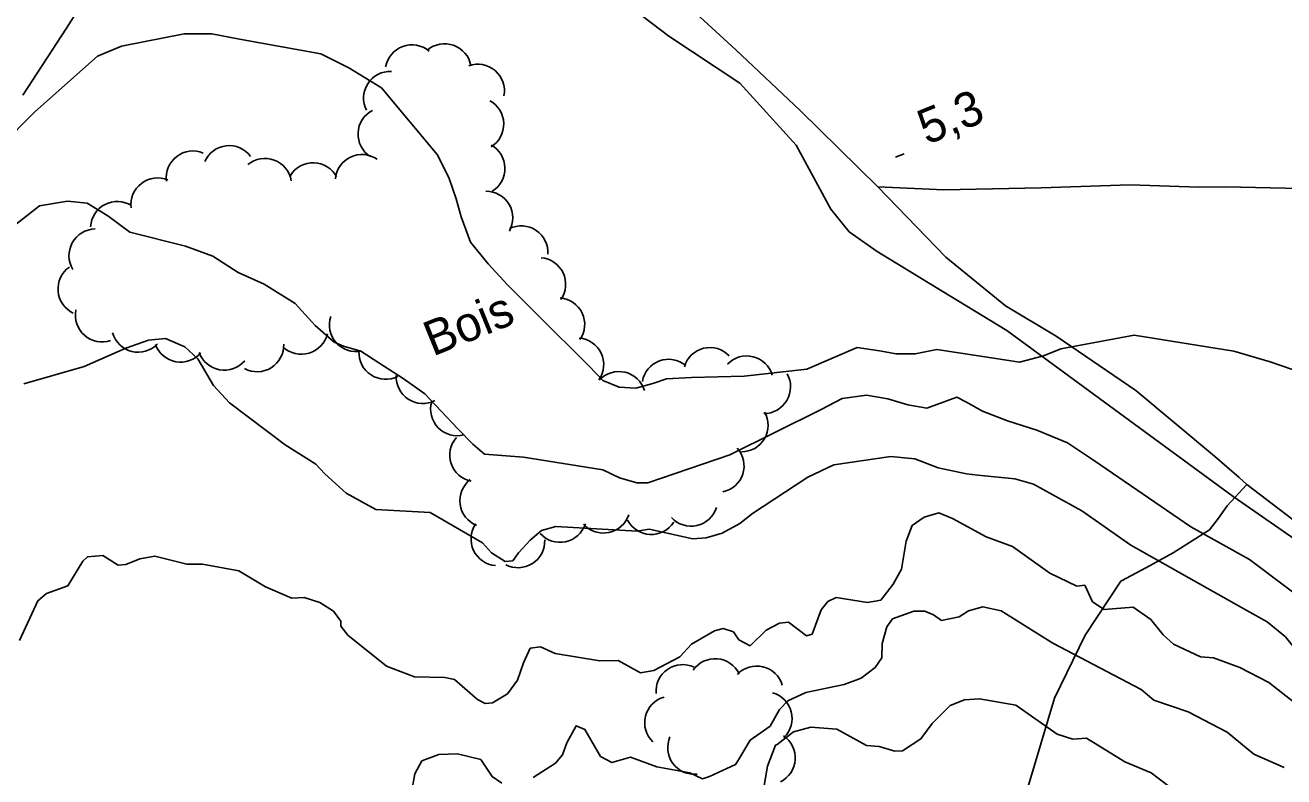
# Model space of a CAD drawing. Extents: x 362852 to 366875, y 5563573 to 5566479.
# Drawn here: x 364158.5 to 364300.1, y 5565280.3 to 5565364.9 of the extents above; entities that cross this region are included whole.
import ezdxf

# ---------------------------------------------------------------- set-up
doc = ezdxf.new("R2010")
doc.units = 0
for name, color, linetype in [('Niveau 1', 7, 'Continuous'), ('Niveau 2', 7, 'Continuous'), ('Niveau 22', 7, 'Continuous'), ('Niveau 3', 7, 'Continuous'), ('Niveau 44', 7, 'Continuous'), ('Niveau 7', 7, 'Continuous')]:
    doc.layers.add(name, color=color, linetype=linetype)

msp = doc.modelspace()

# ---------------------------------------------------------------- linework, layer by layer
at = {"layer": 'Niveau 1'}
for points in [[(364158.31, 5565324.57), (364165.11, 5565326.53), (364169.8, 5565328.58), (364172.36, 5565329.5), (364174.24, 5565329.69), (364176.45, 5565328.74), (364177.88, 5565327.4), (364179.65, 5565324.38), (364181.44, 5565322.43), (364187.73, 5565317.72), (364191.17, 5565315.54), (364192.2, 5565314.42), (364194.58, 5565312.28), (364197.92, 5565310.43), (364204.02, 5565310.07), (364209.93, 5565306.66), (364210.94, 5565305.56), (364212.47, 5565304.57), (364213.32, 5565304.65), (364213.97, 5565305.53), (364215.3, 5565306.98), (364216.56, 5565308.06), (364218.18, 5565308.52), (364227.34, 5565307.99), (364228.66, 5565308.21), (364233.57, 5565307.14), (364235.09, 5565307.24), (364236.89, 5565307.76), (364238.87, 5565308.85), (364240.3, 5565309.98), (364246.53, 5565314.05), (364249.45, 5565315.44), (364255.87, 5565316.4), (364258.58, 5565316.14), (364261.17, 5565315.11), (364264.37, 5565314.44), (364265.65, 5565314.29), (364269.8, 5565313.89), (364271.9, 5565313.28), (364277.35, 5565310.27), (364282.86, 5565306.39)], [(364282.86, 5565306.39), (364295.91, 5565299.04), (364298.21, 5565297.78), (364300.28, 5565296.08), (364302.22, 5565293.65), (364304.51, 5565291.82), (364305.87, 5565290.11), (364309.26, 5565287.55), (364310.51, 5565288.1), (364313.64, 5565285.83), (364320.29, 5565278.58), (364324.06, 5565275.25), (364328.06, 5565270.6)]]:
    msp.add_lwpolyline(points, dxfattribs=at)
at = {"layer": 'Niveau 2'}
for points in [[(364246.43, 5565326.21), (364239.37, 5565325.45), (364233.45, 5565325.28), (364230.64, 5565325.13), (364229.1, 5565324.62), (364227.19, 5565324.09), (364225.28, 5565324.18), (364223.47, 5565324.94), (364221.94, 5565326.57), (364216.11, 5565332.33), (364212.75, 5565335.72), (364210.55, 5565338.08), (364208.56, 5565340.52), (364207.53, 5565343.37), (364206.97, 5565345.39), (364206.12, 5565347.8), (364204.81, 5565350.4), (364198.55, 5565357.87), (364194.89, 5565360.13), (364191.74, 5565361.73), (364182.59, 5565363.37), (364179.47, 5565363.97), (364176.36, 5565363.95), (364169.3, 5565362.56), (364166.62, 5565361.46), (364159.55, 5565355.17), (364155.73, 5565351.34)], [(364153.64, 5565339.56), (364160.09, 5565344.59), (364163.24, 5565345.13), (364165.44, 5565344.91), (364167.77, 5565343.48), (364170.26, 5565341.63), (364176.51, 5565340.06), (364179.58, 5565338.94), (364182.44, 5565337.1)], [(364182.44, 5565337.1), (364185.34, 5565335.79), (364188.85, 5565333.6), (364191.09, 5565331.13), (364193.22, 5565329.25), (364194.28, 5565328.81), (364196.25, 5565328.24), (364198.27, 5565326.94), (364200.98, 5565325.17), (364203.43, 5565323.43), (364207.12, 5565319.55), (364208.84, 5565317.76), (364210.16, 5565316.67)], [(364313.18, 5565322.01), (364298.54, 5565327.03), (364294.44, 5565328.23), (364283.22, 5565330.03), (364274.97, 5565328.52), (364273.04, 5565327.73), (364270.34, 5565327), (364267.68, 5565327.41), (364261.02, 5565328.44), (364258.59, 5565327.94), (364256.47, 5565327.95), (364254.58, 5565328.3), (364252.07, 5565328.65), (364246.43, 5565326.21)], [(364210.16, 5565316.67), (364214.53, 5565316.33), (364223.47, 5565314.87), (364225.32, 5565314), (364227.29, 5565313.43), (364228.54, 5565313.44), (364237.74, 5565316.59), (364248.02, 5565321.69), (364250.39, 5565322.91)], [(364250.39, 5565322.91), (364253.11, 5565323.28), (364255.51, 5565322.89), (364257.79, 5565322.19), (364259.93, 5565321.82), (364263.29, 5565323.07), (364264.39, 5565322.52), (364266.17, 5565321.5), (364268.98, 5565320.4), (364272.27, 5565319.37), (364275.72, 5565317.91), (364278.77, 5565315.91), (364289.63, 5565308.47), (364296.22, 5565304.79), (364308.93, 5565295.24)], [(364301.37, 5565288.64), (364298.4, 5565290.96), (364295.11, 5565292.64), (364292.17, 5565293.73), (364290.71, 5565293.84), (364287.68, 5565295.26), (364286.49, 5565296.32), (364285.1, 5565298.05), (364283.11, 5565299.42), (364279.85, 5565299.16), (364278.56, 5565300.03), (364277.67, 5565301.9), (364276.79, 5565301.81), (364273.75, 5565303.24), (364269.56, 5565306.24), (364266.58, 5565307.33), (364262.81, 5565309.42), (364261.25, 5565310.03), (364259.6, 5565309.56), (364258.28, 5565308.63), (364257.57, 5565306.84), (364257.08, 5565303.71), (364256.14, 5565302.02), (364254.73, 5565300.21), (364253.22, 5565299.94), (364249.73, 5565300.52), (364248.78, 5565300.08), (364248.01, 5565299.14), (364247.03, 5565296.39), (364246.39, 5565296.21), (364244.36, 5565297.74), (364243.33, 5565297.63), (364241.82, 5565296.83), (364240.02, 5565295.08), (364238.76, 5565295.76)], [(364157.83, 5565295.67), (364159.88, 5565300.15), (364160.88, 5565300.96), (364163.27, 5565301.84), (364164.95, 5565304.6), (364165.48, 5565305.11), (364167.21, 5565305.26), (364168.93, 5565304.16), (364169.8, 5565304.25), (364171.37, 5565304.87), (364173.04, 5565305.18), (364176.65, 5565304.28), (364178.41, 5565304.27), (364182.5, 5565303.51), (364185.49, 5565301.71), (364188.47, 5565300.46), (364189.87, 5565300.52), (364191.62, 5565299.97), (364193.14, 5565298.99), (364193.99, 5565297.84), (364193.97, 5565297.29), (364194.78, 5565296.28), (364199.14, 5565292.78), (364202.29, 5565291.57), (364205.68, 5565291.51), (364206.79, 5565291.29), (364209.37, 5565289.05), (364210.22, 5565288.58), (364211.06, 5565288.66), (364212.72, 5565289.66), (364213.86, 5565291.22), (364214.52, 5565293.17), (364215.29, 5565294.81), (364216.46, 5565294.96), (364218.11, 5565294.2), (364223.11, 5565293.38), (364225.2, 5565293.43), (364227.69, 5565292.04), (364229.2, 5565292.31), (364232.11, 5565293.84), (364233.45, 5565295.28), (364236.01, 5565296.75), (364237, 5565297.03), (364238.16, 5565296.65), (364238.76, 5565295.76)], [(364242.28, 5565286.05), (364243.32, 5565287.92), (364244.28, 5565288.89), (364246.29, 5565289.83), (364250.61, 5565290.72), (364252.51, 5565291.45), (364254.11, 5565292.63), (364254.85, 5565293.72), (364254.9, 5565295.33), (364255.42, 5565297.23), (364256.05, 5565298.12), (364258.44, 5565298.98), (364259.67, 5565298.98), (364260.67, 5565298.58), (364261.57, 5565297.94), (364263.56, 5565298.34), (364264.59, 5565299), (364266.2, 5565299.47), (364268.28, 5565299), (364274.09, 5565295.39), (364284.04, 5565290.15), (364285.44, 5565288.97), (364289.33, 5565287.63), (364293.71, 5565285.36), (364296.7, 5565282.88), (364300.13, 5565281.4)], [(364287.19, 5565279.25), (364285.16, 5565280.78), (364282.18, 5565282.03), (364282.18, 5565282.03), (364277.89, 5565284.68), (364276.32, 5565284.58), (364274.59, 5565285.12), (364269.94, 5565288.38), (364265.85, 5565289.12), (364264.14, 5565288.98), (364262.55, 5565288.36), (364260.5, 5565286.33), (364259.25, 5565284.59), (364257.16, 5565283.27), (364256.3, 5565283.21), (364254.55, 5565283.75), (364253.12, 5565283.85), (364249.78, 5565285.71), (364246.87, 5565285.94), (364244.93, 5565285.38), (364243.07, 5565283.96), (364242.89, 5565283.91), (364241.99, 5565281.53), (364240.94, 5565275.41)], [(364235.47, 5565280.35), (364234.66, 5565280.11), (364233.25, 5565280.77), (364229.52, 5565281.45), (364226.56, 5565282.54), (364224.47, 5565281.93), (364223.2, 5565282.63), (364221.44, 5565285.66), (364220.46, 5565286.06), (364219.41, 5565284.17), (364218.93, 5565282.8), (364218.13, 5565281.88), (364215.61, 5565280.25)], [(364242.28, 5565286.05), (364240.03, 5565284.44), (364238.74, 5565282.23), (364238.39, 5565281.71), (364235.47, 5565280.35)], [(364212.1, 5565279.6), (364211, 5565280.35), (364209.73, 5565282.28), (364207.1, 5565282.92), (364205.02, 5565282.84), (364203.11, 5565282.12), (364202.31, 5565280.65), (364201.88, 5565278.42)]]:
    msp.add_lwpolyline(points, dxfattribs=at)
at = {"layer": 'Niveau 22'}
for points in [[(364158.2, 5565357.05), (364163.11, 5565364.61), (364167.98, 5565372.31)], [(364228.97, 5565370.87), (364238.43, 5565362.15), (364245.68, 5565355.35), (364254.41, 5565346.73), (364262.06, 5565338.83), (364268.76, 5565333.36), (364274.46, 5565329.93), (364283.43, 5565323.81), (364292.28, 5565316.43), (364295.06, 5565314.02), (364295.92, 5565313.23), (364303.96, 5565307.09)], [(364347.9, 5565299.36), (364344.71, 5565304.49), (364341.54, 5565308.54), (364339.13, 5565310.6), (364336.63, 5565311.99), (364330.9, 5565315.46), (364329.48, 5565316.62), (364327.16, 5565320.28), (364324.48, 5565326.78), (364321.81, 5565334.59), (364319.49, 5565341.12), (364318.54, 5565342.97), (364314.99, 5565345.09), (364306.95, 5565346.45), (364293.55, 5565346.73), (364290.5, 5565346.72), (364282.8, 5565346.96), (364272.77, 5565346.65), (364261.83, 5565346.42), (364254.41, 5565346.73)], [(364271.26, 5565279.14), (364274.26, 5565289.19), (364277.73, 5565296.27), (364281.73, 5565302.37), (364284.64, 5565303.89), (364287.63, 5565305.55), (364291.72, 5565308.12), (364292.73, 5565309.44), (364293.71, 5565310.85), (364295.92, 5565313.23)]]:
    msp.add_lwpolyline(points, dxfattribs=at)
at = {"layer": 'Niveau 3'}
msp.add_line((364256.39, 5565350.08), (364257.35, 5565350.47), dxfattribs=at)
at = {"layer": 'Niveau 44'}
for centre, start, end in [((364201.98, 5565359.73), 50.0294, 170.0074), ((364205.66, 5565359.85), 10.2991, 130.277), ((364209.39, 5565357.55), 349.4962, 109.4742), ((364199.54, 5565356.74), 87.4713, 207.4493), ((364209.31, 5565353.8), 301.5568, 61.5348), ((364198.92, 5565352.68), 117.4077, 237.3856), ((364177.34, 5565347.78), 67.2891, 187.2671), ((364181.42, 5565348.39), 36.2819, 156.2599), ((364196.36, 5565347.38), 55.1661, 175.1441), ((364209.45, 5565348.81), 301.5568, 61.5348), ((364185.44, 5565346.94), 9.5164, 129.4943), ((364190.87, 5565346.45), 28.1866, 148.1645), ((364173.36, 5565344.75), 67.2891, 187.2671), ((364210.33, 5565343.24), 330.551, 90.529), ((364168.83, 5565342.1), 57.337, 177.3149), ((364166.4, 5565339), 91.301, 211.279), ((364214.28, 5565339.35), 356.1688, 116.1468), ((364165.16, 5565335.25), 124.8627, 244.8407), ((364216.28, 5565335.77), 325.3288, 85.3067), ((364218.42, 5565331.25), 325.3288, 85.3067), ((364167.12, 5565332.29), 168.4636, 288.4415), ((364195.69, 5565331.2), 161.6794, 281.6573), ((364171.18, 5565331.13), 196.2311, 316.209), ((364189.55, 5565330.89), 226.7485, 346.7265), ((364220.56, 5565326.73), 325.3288, 85.3067), ((364175.96, 5565330.01), 199.6788, 319.6568), ((364180.88, 5565329.11), 199.6788, 319.6568), ((364184.56, 5565328.93), 241.9394, 1.9173), ((364199.02, 5565328.08), 176.9449, 296.9229), ((364235.51, 5565325.65), 43.6615, 163.6394), ((364239.64, 5565324.71), 16.0411, 136.019), ((364230.86, 5565324.33), 50.1427, 170.1207), ((364203.21, 5565325.35), 176.9449, 296.9229), ((364225.29, 5565322.95), 17.0802, 137.0581), ((364241.58, 5565324.22), 269.701, 29.6789), ((364207.09, 5565321.72), 164.1426, 284.1206), ((364239.06, 5565319.91), 269.701, 29.6789), ((364209.24, 5565316.54), 138.3215, 258.2994), ((364236.35, 5565315.34), 281.8222, 41.8001), ((364210.38, 5565311.41), 127.6591, 247.6371), ((364223.53, 5565310.77), 221.9879, 341.9658), ((364233.39, 5565311.55), 222.7894, 342.7673), ((364211.63, 5565307.1), 145.2807, 265.2587), ((364218.64, 5565309.73), 221.9879, 341.9658), ((364228.91, 5565310.61), 207.1862, 327.1641), ((364213.92, 5565306.87), 242.4767, 2.4546), ((364232.45, 5565289.96), 64.9101, 184.888), ((364236.09, 5565290.63), 25.5136, 145.4915), ((364240.77, 5565289.8), 16.5671, 136.545), ((364241.75, 5565286.91), 314.2156, 74.1935), ((364231.17, 5565286.42), 105.916, 225.8939), ((364233.76, 5565283.62), 156.2924, 276.2704), ((364242.11, 5565282.46), 296.1827, 56.1607)]:
    msp.add_arc(centre, 3, start, end, dxfattribs=at)
at = {"layer": 'Niveau 7'}
msp.add_lwpolyline([(364306, 5565303.82), (364294.36, 5565311.9), (364281.03, 5565321.67), (364268.92, 5565330.57), (364261.64, 5565334.99), (364254.31, 5565339.46), (364251.17, 5565341.68), (364249.13, 5565344.24), (364245.23, 5565351.42), (364238.88, 5565358.43), (364230.88, 5565363.69), (364216.23, 5565374.88)], dxfattribs=at)

# ---------------------------------------------------------------- texts
at = {"layer": 'Niveau 3'}
msp.add_text('5,3  ', height=3.93, rotation=22.09, dxfattribs=at).set_placement((364259.9, 5565351.44))
at = {"layer": 'Niveau 44'}
msp.add_text('Bois', height=3.93, rotation=22.09, dxfattribs=at).set_placement((364204.33, 5565327.62))

doc.saveas('drawing.dxf')
